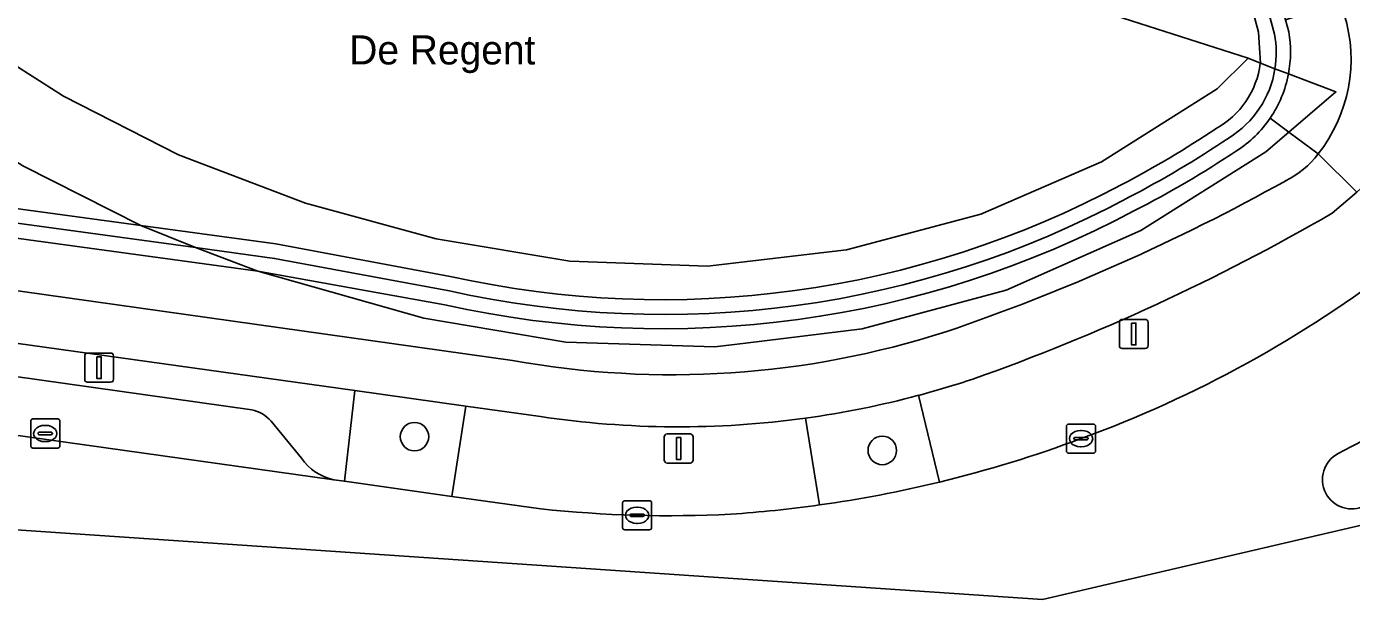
# Model space of a CAD drawing. Extents: x 160675 to 161153, y 383241 to 383714.
# Drawn here: x 161038.96 to 161084.47, y 383241.2 to 383260.87 of the extents above; entities that cross this region are included whole.
import ezdxf

# ---------------------------------------------------------------- set-up
doc = ezdxf.new("R2010")
doc.units = 0
for name, color, linetype in [('IMGEO_Berm_open', 7, 'Continuous'), ('IMGEO_Boom', 7, 'Continuous'), ('IMGEO_Fietspad_gesloten', 7, 'Continuous'), ('IMGEO_Groenvoorziening', 7, 'Continuous'), ('IMGEO_Kolk', 7, 'Continuous'), ('IMGEO_Lichtmast', 7, 'Continuous'), ('IMGEO_Openbare_ruimte_label', 7, 'Continuous'), ('IMGEO_Pand', 7, 'Continuous'), ('IMGEO_Parkeervlak_open', 7, 'Continuous'), ('IMGEO_Rijbaan_lokaal_gesloten', 7, 'Continuous'), ('IMGEO_Verkeerseiland_gesloten', 7, 'Continuous'), ('IMGEO_Voetpad_open', 7, 'Continuous')]:
    doc.layers.add(name, color=color, linetype=linetype)

msp = doc.modelspace()

# ---------------------------------------------------------------- linework, layer by layer
at = {"layer": 'IMGEO_Berm_open'}
for points in [[(161084.655, 383255.184), (161083.81, 383254.46)], [(161049.516, 383245.304), (161049.878, 383245.253), (161050.235, 383248.369), (161035.545, 383250.425)], [(161035.728, 383249.253), (161046.695, 383247.707)], [(161056.61, 383247.477), (161054.045, 383247.836), (161053.567, 383244.736), (161056.624, 383244.308)], [(161069.604, 383248.206), (161070.316, 383245.228)], [(161047.357, 383247.318), (161048.4, 383246.048)], [(161066.193, 383244.441), (161065.72, 383247.423)]]:
    msp.add_lwpolyline(points, dxfattribs=at)
for centre, radius, start, end in [((161047.086, 383317.818), 73.232, 289.44666, 300.09773), ((161061.148, 383285.197), 40.958, 290.0397, 307.5803), ((161061.311, 383279.281), 32.163, 284.9414, 288.4063), ((161046.451, 383246.534), 1.198, 40.8646, 78.2573), ((161061.353, 383279.119), 31.995, 261.4756, 277.8452), ((161060.263, 383286.732), 42.705, 283.6156, 290.4492), ((161049.911, 383247.106), 1.845, 214.9962, 257.6236), ((161061.059, 383285.764), 41.693, 263.8936, 272.8773), ((161060.286, 383286.362), 42.335, 273.8817, 278.0206)]:
    msp.add_arc(centre, radius, start, end, dxfattribs=at)
at = {"layer": 'IMGEO_Boom'}
for centre in [(161052.284, 383246.785), (161068.355, 383246.313)]:
    msp.add_circle(centre, 0.489, dxfattribs=at)
at = {"layer": 'IMGEO_Fietspad_gesloten'}
for points in [[(161055.654, 383249.406), (161021.974, 383254.146), (161015.584, 383255.032), (160917.876, 383268.672), (160905.957, 383270.323), (160821.26, 383282.051), (160802.2, 383284.6)], [(160916.557, 383267.054), (160927.544, 383265.517), (160931.387, 383264.979), (160946.189, 383262.908), (160951.803, 383262.123), (160971.094, 383259.424), (160976.57, 383258.658), (160989.408, 383256.862), (160994.582, 383256.138), (161009.264, 383254.084), (161014.233, 383253.389), (161021.034, 383252.455), (161029.904, 383251.214), (161035.545, 383250.425), (161050.235, 383248.369), (161054.045, 383247.836), (161056.61, 383247.477)], [(161083.81, 383254.46), (161084.655, 383255.184), (161083.327, 383256.495)], [(161083.327, 383256.495), (161084.655, 383255.184), (161085.451, 383255.898)]]:
    msp.add_lwpolyline(points, dxfattribs=at)
for centre, radius, start, end in [((161079.224, 383259.745), 5.234, 321.6207, 17.088), ((161080.901, 383258.296), 3.021, 295.7435, 323.421), ((161047.771, 383317.387), 70.761, 288.76721, 299.12681), ((161047.086, 383317.818), 73.232, 289.44666, 300.09773), ((161061.135, 383279.594), 30.682, 259.7087, 287.8418), ((161061.311, 383279.281), 32.163, 284.9414, 288.4063), ((161061.381, 383278.972), 31.846, 277.8313, 284.9644), ((161061.353, 383279.119), 31.995, 261.4756, 277.8452)]:
    msp.add_arc(centre, radius, start, end, dxfattribs=at)
at = {"layer": 'IMGEO_Groenvoorziening'}
msp.add_lwpolyline([(161054.045, 383247.836), (161050.235, 383248.369), (161049.878, 383245.253), (161053.567, 383244.736)], close=True, dxfattribs=at)
for points in [[(161070.316, 383245.228), (161069.604, 383248.206)], [(161065.72, 383247.423), (161066.193, 383244.441)]]:
    msp.add_lwpolyline(points, dxfattribs=at)
for centre, radius, start, end in [((161061.381, 383278.972), 31.846, 277.8313, 284.9644), ((161060.34, 383286.298), 42.265, 277.9604, 283.6529)]:
    msp.add_arc(centre, radius, start, end, dxfattribs=at)
at = {"layer": 'IMGEO_Kolk'}
for p, q in [((161039.1, 383246.469), (161039.1, 383247.321)), ((161039.175, 383247.395), (161040.027, 383247.395)), ((161040.101, 383247.321), (161040.101, 383246.469)), ((161039.359, 383246.889), (161039.359, 383246.901)), ((161039.402, 383246.938), (161039.8, 383246.938)), ((161039.588, 383247.175), (161039.613, 383247.175)), ((161039.843, 383246.901), (161039.843, 383246.889)), ((161074.682, 383246.293), (161074.682, 383247.145)), ((161074.757, 383247.219), (161075.609, 383247.219)), ((161075.17, 383246.999), (161075.195, 383246.999)), ((161075.683, 383247.145), (161075.683, 383246.293)), ((161039.797, 383246.852), (161039.399, 383246.852)), ((161039.611, 383246.615), (161039.586, 383246.615)), ((161074.941, 383246.713), (161074.941, 383246.725)), ((161075.379, 383246.676), (161074.981, 383246.676)), ((161074.984, 383246.762), (161075.382, 383246.762)), ((161075.193, 383246.439), (161075.168, 383246.439)), ((161075.425, 383246.725), (161075.425, 383246.713)), ((161040.027, 383246.395), (161039.175, 383246.395)), ((161075.609, 383246.219), (161074.757, 383246.219)), ((161059.506, 383244.587), (161060.358, 383244.587)), ((161059.431, 383243.661), (161059.431, 383244.513)), ((161059.733, 383244.13), (161060.131, 383244.13)), ((161059.919, 383244.367), (161059.944, 383244.367)), ((161060.432, 383244.513), (161060.432, 383243.661)), ((161059.69, 383244.081), (161059.69, 383244.093)), ((161060.128, 383244.044), (161059.73, 383244.044)), ((161059.942, 383243.807), (161059.917, 383243.807)), ((161060.174, 383244.093), (161060.174, 383244.081)), ((161060.358, 383243.587), (161059.506, 383243.587))]:
    msp.add_line(p, q, dxfattribs=at)
for points in [[(161039.1, 383246.469), (161039.1, 383247.321)], [(161039.175, 383247.395), (161040.027, 383247.395)], [(161040.101, 383247.321), (161040.101, 383246.469)], [(161074.682, 383246.293), (161074.682, 383247.145)], [(161074.757, 383247.219), (161075.609, 383247.219)], [(161075.683, 383247.145), (161075.683, 383246.293)], [(161040.027, 383246.395), (161039.175, 383246.395)], [(161075.609, 383246.219), (161074.757, 383246.219)], [(161059.506, 383244.587), (161060.358, 383244.587)], [(161059.431, 383243.661), (161059.431, 383244.513)], [(161060.432, 383244.513), (161060.432, 383243.661)], [(161060.358, 383243.587), (161059.506, 383243.587)]]:
    msp.add_lwpolyline(points, dxfattribs=at)
for centre, radius, start, end in [((161039.177, 383247.319), 0.0765, 91.552, 178.448), ((161039.177, 383247.319), 0.0765, 91.552, 178.448), ((161040.025, 383247.319), 0.0765, 1.552, 88.448), ((161040.025, 383247.319), 0.0765, 1.552, 88.448), ((161039.399, 383246.898), 0.0403, 85.8775, 175.7526), ((161039.396, 383246.888), 0.0366, 178.938, 274.7102), ((161039.8, 383246.895), 0.043, 264.8664, 352.4533), ((161039.804, 383246.9), 0.0386, 1.7309, 96.639), ((161074.759, 383247.143), 0.0765, 91.552, 178.448), ((161074.759, 383247.143), 0.0765, 91.552, 178.448), ((161075.607, 383247.143), 0.0765, 1.552, 88.448), ((161075.607, 383247.143), 0.0765, 1.552, 88.448), ((161039.177, 383246.471), 0.0765, 181.552, 268.448), ((161039.177, 383246.471), 0.0765, 181.552, 268.448), ((161040.025, 383246.471), 0.0765, 271.552, 358.448), ((161040.025, 383246.471), 0.0765, 271.552, 358.448), ((161074.981, 383246.722), 0.0403, 85.8775, 175.7526), ((161074.978, 383246.712), 0.0366, 178.938, 274.7102), ((161075.382, 383246.719), 0.043, 264.8664, 352.4533), ((161075.386, 383246.724), 0.0386, 1.7309, 96.639), ((161074.759, 383246.295), 0.0765, 181.552, 268.448), ((161074.759, 383246.295), 0.0765, 181.552, 268.448), ((161075.607, 383246.295), 0.0765, 271.552, 358.448), ((161075.607, 383246.295), 0.0765, 271.552, 358.448), ((161059.508, 383244.511), 0.0765, 91.552, 178.448), ((161059.508, 383244.511), 0.0765, 91.552, 178.448), ((161060.356, 383244.511), 0.0765, 1.552, 88.448), ((161060.356, 383244.511), 0.0765, 1.552, 88.448), ((161059.73, 383244.09), 0.0403, 85.8775, 175.7526), ((161060.135, 383244.092), 0.0386, 1.7309, 96.639), ((161059.727, 383244.08), 0.0366, 178.938, 274.7102), ((161060.131, 383244.087), 0.043, 264.8664, 352.4533), ((161059.508, 383243.663), 0.0765, 181.552, 268.448), ((161059.508, 383243.663), 0.0765, 181.552, 268.448), ((161060.356, 383243.663), 0.0765, 271.552, 358.448), ((161060.356, 383243.663), 0.0765, 271.552, 358.448)]:
    msp.add_arc(centre, radius, start, end, dxfattribs=at)
for centre, major_axis, ratio, start_param, end_param in [((161039.587, 383246.895), (-0.387, 0.002), 0.722429, 4.712389, 7.853982), ((161039.612, 383246.895), (-0.39, 0.002), 0.717154, 1.570796, 4.712389), ((161075.169, 383246.719), (-0.387, 0.002), 0.722429, 4.712389, 7.853982), ((161075.194, 383246.719), (-0.39, 0.002), 0.717154, 1.570796, 4.712389), ((161059.918, 383244.087), (-0.387, 0.002), 0.722429, 4.712389, 7.853982), ((161059.943, 383244.087), (-0.39, 0.002), 0.717154, 1.570796, 4.712389)]:
    msp.add_ellipse(centre, major_axis=major_axis, ratio=ratio, start_param=start_param, end_param=end_param, dxfattribs=at)
at = {"layer": 'IMGEO_Lichtmast'}
for p, q in [((161076.5, 383249.912), (161076.5, 383250.712)), ((161076.5, 383250.712), (161076.5, 383249.912)), ((161076.6, 383250.812), (161077.39, 383250.812)), ((161077.39, 383250.812), (161076.6, 383250.812)), ((161077.49, 383250.712), (161077.49, 383249.912)), ((161077.49, 383249.912), (161077.49, 383250.712)), ((161041.055, 383249.656), (161041.845, 383249.656)), ((161041.845, 383249.656), (161041.055, 383249.656)), ((161077.39, 383249.812), (161076.6, 383249.812)), ((161076.6, 383249.812), (161077.39, 383249.812)), ((161040.955, 383248.756), (161040.955, 383249.556)), ((161040.955, 383249.556), (161040.955, 383248.756)), ((161041.945, 383249.556), (161041.945, 383248.756)), ((161041.945, 383248.756), (161041.945, 383249.556)), ((161041.845, 383248.656), (161041.055, 383248.656)), ((161041.055, 383248.656), (161041.845, 383248.656)), ((161060.963, 383246.881), (161061.753, 383246.881)), ((161061.753, 383246.881), (161060.963, 383246.881)), ((161060.863, 383245.981), (161060.863, 383246.781)), ((161060.863, 383246.781), (161060.863, 383245.981)), ((161061.853, 383246.781), (161061.853, 383245.981)), ((161061.853, 383245.981), (161061.853, 383246.781)), ((161061.753, 383245.881), (161060.963, 383245.881)), ((161060.963, 383245.881), (161061.753, 383245.881))]:
    msp.add_line(p, q, dxfattribs=at)
for points in [[(161076.92, 383250.687), (161077.07, 383250.687), (161077.07, 383249.937), (161076.92, 383249.937), (161076.92, 383250.687)], [(161041.375, 383249.531), (161041.525, 383249.531), (161041.525, 383248.781), (161041.375, 383248.781), (161041.375, 383249.531)], [(161061.283, 383246.756), (161061.433, 383246.756), (161061.433, 383246.006), (161061.283, 383246.006), (161061.283, 383246.756)]]:
    msp.add_lwpolyline(points, dxfattribs=at)
for centre, start, end in [((161076.6, 383250.712), 90, 180), ((161076.6, 383250.712), 90, 180), ((161077.39, 383250.712), 0, 90), ((161077.39, 383250.712), 360, 90), ((161041.055, 383249.556), 90, 180), ((161041.055, 383249.556), 90, 180), ((161041.845, 383249.556), 0, 90), ((161041.845, 383249.556), 360, 90), ((161076.6, 383249.912), 180, 270), ((161076.6, 383249.912), 180, 270), ((161077.39, 383249.912), 270, 0), ((161077.39, 383249.912), 270, 0), ((161041.055, 383248.756), 180, 270), ((161041.055, 383248.756), 180, 270), ((161041.845, 383248.756), 270, 0), ((161041.845, 383248.756), 270, 0), ((161060.963, 383246.781), 90, 180), ((161060.963, 383246.781), 90, 180), ((161061.753, 383246.781), 0, 90), ((161061.753, 383246.781), 360, 90), ((161060.963, 383245.981), 180, 270), ((161060.963, 383245.981), 180, 270), ((161061.753, 383245.981), 270, 0), ((161061.753, 383245.981), 270, 0)]:
    msp.add_arc(centre, 0.1, start, end, dxfattribs=at)
at = {"layer": 'IMGEO_Pand'}
msp.add_lwpolyline([(161036.107, 383261.099), (161040.061, 383258.584), (161040.227, 383258.479), (161044.18, 383256.47), (161048.54, 383254.805), (161053.033, 383253.58), (161057.622, 383252.816), (161062.351, 383252.646), (161067.122, 383253.202), (161071.745, 383254.432), (161075.882, 383256.222), (161079.855, 383258.73), (161080.925, 383259.783), (161072.053, 383262.631)], dxfattribs=at)
at = {"layer": 'IMGEO_Parkeervlak_open'}
for points in [[(161046.695, 383247.707), (161035.728, 383249.253)], [(161032.453, 383247.694), (161049.516, 383245.304)], [(161048.4, 383246.048), (161047.357, 383247.318)]]:
    msp.add_lwpolyline(points, dxfattribs=at)
for centre, radius, start, end in [((161046.451, 383246.534), 1.198, 40.8646, 78.2573), ((161049.911, 383247.106), 1.845, 214.9962, 257.6236)]:
    msp.add_arc(centre, radius, start, end, dxfattribs=at)
at = {"layer": 'IMGEO_Rijbaan_lokaal_gesloten'}
for points in [[(160926.374, 383259.023), (161038.265, 383243.607), (161073.86, 383241.195), (161090.615, 383245.102), (161094.226, 383248.02)], [(161056.624, 383244.308), (161053.567, 383244.736), (161049.878, 383245.253), (161049.516, 383245.304), (161032.453, 383247.694), (161031.986, 383247.808), (161019.886, 383249.519), (161018.562, 383249.691), (161011.773, 383250.653), (161008.906, 383251.053), (161005.855, 383251.479), (161003.791, 383251.768), (160991.951, 383253.429), (160991.33, 383253.522), (160973.717, 383255.972)]]:
    msp.add_lwpolyline(points, dxfattribs=at)
for centre, radius, start, end in [((161061.148, 383285.197), 40.958, 290.0397, 307.5803), ((161070.661, 383272.209), 29.232, 297.1757, 312.9162), ((161060.263, 383286.732), 42.705, 283.6156, 290.4492), ((161084.486, 383245.313), 1.009, 118.0147, 296.9946), ((161060.34, 383286.298), 42.265, 277.9604, 283.6529), ((161061.059, 383285.764), 41.693, 263.8936, 272.8773), ((161060.286, 383286.362), 42.335, 273.8817, 278.0206)]:
    msp.add_arc(centre, radius, start, end, dxfattribs=at)
at = {"layer": 'IMGEO_Verkeerseiland_gesloten'}
for centre, radius, start, end in [((161070.661, 383272.209), 29.232, 297.1757, 312.9162), ((161084.486, 383245.313), 1.009, 118.0147, 296.9946)]:
    msp.add_arc(centre, radius, start, end, dxfattribs=at)
at = {"layer": 'IMGEO_Voetpad_open'}
for points in [[(161039.76, 383273.019), (161045.452, 383271.189), (161046.75, 383275.284), (161050.512, 383274.064), (161052.237, 383279.314), (161052.469, 383280.048), (161053.428, 383279.746), (161057.514, 383278.438), (161058.471, 383278.126), (161061.533, 383277.149), (161062.487, 383276.845), (161065.546, 383275.857), (161066.498, 383275.553), (161070.58, 383274.242), (161071.531, 383273.936), (161071.295, 383273.203), (161069.61, 383267.947), (161073.371, 383266.726), (161072.053, 383262.631), (161080.925, 383259.783), (161081.343, 383259.61), (161081.314, 383260.141), (161081.284, 383260.673), (161076.223, 383279.522)], [(161081.826, 383260.612), (161076.688, 383279.636)], [(161076.688, 383279.636), (161081.826, 383260.612)], [(161082.321, 383260.689), (161082.212, 383261.104), (161077.165, 383279.743)], [(161077.716, 383279.668), (161082.664, 383261.245), (161082.212, 383261.104), (161082.321, 383260.689)], [(161076.223, 383279.522), (161081.284, 383260.673), (161081.314, 383260.141), (161081.343, 383259.61), (161081.846, 383259.418)], [(161081.343, 383259.61), (161080.925, 383259.783), (161079.855, 383258.73), (161075.882, 383256.222), (161071.745, 383254.432), (161067.122, 383253.202), (161062.351, 383252.646), (161057.622, 383252.816), (161053.033, 383253.58), (161048.54, 383254.805), (161044.18, 383256.47), (161040.227, 383258.479), (161040.061, 383258.584), (161036.107, 383261.099), (161032.486, 383263.982), (161032.166, 383264.31), (161030.244, 383262.252), (161034.648, 383258.715), (161038.826, 383256.087), (161042.879, 383254.036), (161047.518, 383253.406), (161053.512, 383252.287)], [(161081.846, 383259.418), (161081.343, 383259.61)], [(161081.679, 383257.723), (161082.32, 383257.245), (161083.939, 383258.624), (161082.309, 383259.243)], [(161082.309, 383259.243), (161081.846, 383259.418)], [(161081.846, 383259.418), (161082.309, 383259.243)], [(161082.309, 383259.243), (161083.939, 383258.624), (161082.32, 383257.245), (161083.327, 383256.495)], [(161053.326, 383251.312), (161046.904, 383252.467), (161052.6, 383250.851), (161057.485, 383250.035), (161058.57, 383250), (161062.598, 383249.87), (161063.66, 383250), (161067.663, 383250.49), (161072.608, 383251.818), (161077.237, 383253.861), (161081.531, 383256.573), (161082.32, 383257.245), (161081.679, 383257.723)], [(161083.327, 383256.495), (161082.32, 383257.245), (161081.531, 383256.573), (161077.237, 383253.861), (161072.608, 383251.818), (161067.663, 383250.49), (161063.66, 383250), (161062.598, 383249.87), (161058.57, 383250), (161057.485, 383250.035), (161052.6, 383250.851), (161046.904, 383252.467), (161023.677, 383255.645), (161021.974, 383254.146), (161055.654, 383249.406)], [(161024.866, 383256.486), (161042.879, 383254.036), (161038.826, 383256.087)], [(161053.512, 383252.287), (161047.518, 383253.406), (161042.879, 383254.036), (161044.765, 383253.279), (161047.476, 383252.91), (161053.424, 383251.808)], [(161053.424, 383251.808), (161047.476, 383252.91), (161044.765, 383253.279), (161046.904, 383252.467), (161053.326, 383251.312)]]:
    msp.add_lwpolyline(points, dxfattribs=at)
for points in [[(161024.866, 383256.486), (161024.279, 383256.071), (161044.765, 383253.279), (161042.879, 383254.036)], [(161024.279, 383256.071), (161023.677, 383255.645), (161046.904, 383252.467), (161044.765, 383253.279)]]:
    msp.add_lwpolyline(points, close=True, dxfattribs=at)
for centre, radius, start, end in [((161079.224, 383259.745), 5.234, 321.6207, 17.088), ((161078.5, 383259.959), 3.389, 350.8128, 11.1065), ((161078.5, 383259.959), 3.389, 350.8128, 11.1065), ((161078.327, 383259.999), 4.053, 349.2494, 9.7997), ((161078.327, 383259.999), 4.053, 349.2494, 9.7997), ((161078.387, 383259.978), 2.978, 298.5084, 352.8973), ((161078.387, 383259.978), 2.978, 298.5084, 352.8973), ((161078.47, 383259.956), 3.419, 301.7518, 350.9463), ((161078.47, 383259.956), 3.419, 301.7518, 350.9463), ((161078.342, 383259.997), 4.038, 325.7322, 349.2424), ((161078.342, 383259.997), 4.038, 325.7322, 349.2424), ((161060.973, 383285.369), 33.753, 297.5992, 303.9218), ((161060.973, 383285.369), 33.753, 297.5992, 303.9218), ((161078.35, 383259.992), 4.029, 302.7113, 325.7259), ((161078.35, 383259.992), 4.029, 302.7113, 325.7259), ((161060.624, 383286.237), 35.183, 297.3444, 303.9426), ((161060.624, 383286.237), 35.183, 297.3444, 303.9426), ((161060.474, 383286.795), 36.245, 297.1663, 303.5902), ((161060.474, 383286.795), 36.245, 297.1663, 303.5902), ((161080.901, 383258.296), 3.021, 295.7435, 323.421), ((161047.771, 383317.387), 70.761, 288.76721, 299.12681), ((161060.784, 383285.039), 33.549, 257.482, 298.147), ((161060.784, 383285.039), 33.549, 257.482, 298.147), ((161060.844, 383284.727), 33.745, 257.2984, 298.1906), ((161060.844, 383284.727), 33.745, 257.2984, 298.1906), ((161060.8, 383284.964), 34.472, 257.4782, 298.0739), ((161060.8, 383284.964), 34.472, 257.4782, 298.0739), ((161061.135, 383279.594), 30.682, 259.7087, 287.8418)]:
    msp.add_arc(centre, radius, start, end, dxfattribs=at)

# ---------------------------------------------------------------- texts
at = {"layer": 'IMGEO_Openbare_ruimte_label'}
msp.add_text('De Regent', height=1, dxfattribs=at).set_placement((161050.045, 383259.568))

doc.saveas('drawing.dxf')
